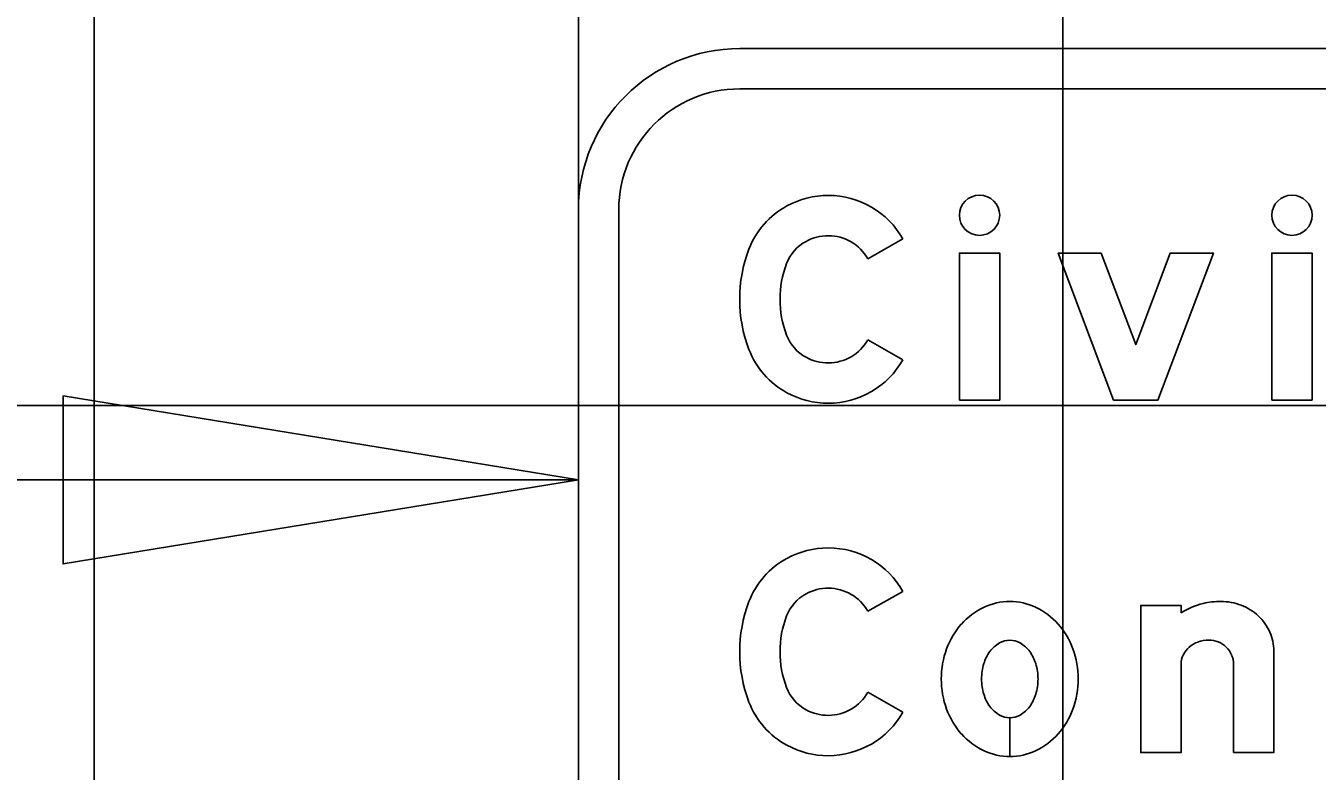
# Model space of a CAD drawing. Extents: x 2193008 to 2198143, y 1236112 to 1237864.
# Drawn here: x 2195964.42 to 2195969.76, y 1237193.59 to 1237196.68 of the extents above; entities that cross this region are included whole.
import ezdxf

# ---------------------------------------------------------------- set-up
doc = ezdxf.new("R2010")
doc.units = 0
for name, color, linetype in [('GSBWFILL', 7, 'Continuous'), ('GSCOLORFILL', 7, 'Continuous'), ('GSDIMS', 7, 'Continuous'), ('GSOUTLINE', 7, 'Continuous'), ('Level 61', 7, 'Continuous'), ('M-ROADS', 7, 'Continuous')]:
    doc.layers.add(name, color=color, linetype=linetype)

msp = doc.modelspace()

# ---------------------------------------------------------------- linework, layer by layer
at = {"layer": 'GSBWFILL'}
for p, q in [((2195969.4121, 1237194.0367), (2195969.4121, 1237193.6716)), ((2195968.4881, 1237193.655), (2195968.4881, 1237193.8152)), ((2195968.4881, 1237193.8152), (2195968.4881, 1237193.655))]:
    msp.add_line(p, q, dxfattribs=at)
for points in [[(2195968.0468, 1237195.7944), (2195967.902, 1237195.7123)], [(2195967.902, 1237195.3772), (2195968.0468, 1237195.2951)], [(2195968.0468, 1237194.3375), (2195967.902, 1237194.2554)], [(2195969.1957, 1237194.2493), (2195969.1957, 1237194.2793), (2195969.0292, 1237194.2793), (2195969.0292, 1237193.6716), (2195969.1957, 1237193.6716), (2195969.1957, 1237194.0367)], [(2195969.4121, 1237193.6716), (2195969.5786, 1237193.6716), (2195969.5786, 1237194.0915)], [(2195967.902, 1237193.9203), (2195968.0468, 1237193.8382)]]:
    msp.add_lwpolyline(points, dxfattribs=at)
for points in [[(2195968.2799, 1237195.1285), (2195968.4464, 1237195.1285), (2195968.4464, 1237195.7362), (2195968.2799, 1237195.7362)], [(2195968.8658, 1237195.7362), (2195968.6879, 1237195.7362), (2195968.9168, 1237195.1285), (2195969.1, 1237195.1285), (2195969.3289, 1237195.7362), (2195969.151, 1237195.7362), (2195969.0084, 1237195.3577)], [(2195969.5703, 1237195.1285), (2195969.7368, 1237195.1285), (2195969.7368, 1237195.7362), (2195969.5703, 1237195.7362)]]:
    msp.add_lwpolyline(points, close=True, dxfattribs=at)
for centre in [(2195968.3632, 1237195.8923), (2195969.6536, 1237195.8923)]:
    msp.add_circle(centre, 0.0832, dxfattribs=at)
for centre, radius, start, end in [((2195967.7384, 1237195.6143), 0.3598, 90, 118.3757), ((2195967.7384, 1237195.6196), 0.3545, 29.5433, 90), ((2195967.7297, 1237195.6306), 0.3413, 118.3757, 159.0883), ((2195967.7297, 1237195.6306), 0.1748, 118.3757, 159.0883), ((2195967.7384, 1237195.6143), 0.1933, 90, 118.3757), ((2195967.7384, 1237195.6196), 0.188, 29.5433, 90), ((2195967.9543, 1237195.5447), 0.5818, 159.0883, 200.9117), ((2195967.9543, 1237195.5447), 0.4153, 159.0883, 200.9117), ((2195967.7297, 1237195.4589), 0.1748, 200.9117, 241.6243), ((2195967.7384, 1237195.4699), 0.188, 270, 330.4567), ((2195967.7297, 1237195.4589), 0.3413, 200.9117, 241.6243), ((2195967.7384, 1237195.4751), 0.1933, 241.6243, 270), ((2195967.7384, 1237195.4699), 0.3545, 270, 330.4567), ((2195967.7384, 1237195.4751), 0.3598, 241.6243, 270)]:
    msp.add_arc(centre, radius, start, end, dxfattribs=at)
for centre, major_axis, start_param, end_param in [((2195967.7384, 1237194.1575), (0, 0.3598), 0, 0.495249), ((2195967.7384, 1237194.1627), (0, 0.3545), 5.228016, 6.283185), ((2195967.7297, 1237194.1737), (0, 0.3413), 0.495249, 1.205818), ((2195967.7384, 1237194.1575), (0, 0.1933), 0, 0.495249), ((2195967.7384, 1237194.1627), (0, 0.188), 5.228016, 6.283185), ((2195967.9543, 1237194.0879), (0, 0.5818), 1.205818, 1.935775), ((2195967.7297, 1237194.1737), (0, 0.1748), 0.495249, 1.205818), ((2195968.4881, 1237194.0451), (0, 0.2509), 0, 0.438571), ((2195968.4881, 1237194.0451), (0, 0.2509), 5.844614, 6.283185), ((2195969.3596, 1237193.963), (0, 0.333), 0, 0.219986), ((2195969.3596, 1237194.0616), (0, 0.2344), 5.914285, 6.283185), ((2195967.9543, 1237194.0879), (0, 0.4153), 1.205818, 1.935775), ((2195968.5039, 1237194.0114), (0, 0.2881), 0.438571, 0.847388), ((2195968.4723, 1237194.0114), (0, 0.2881), 5.435798, 5.844614), ((2195969.3568, 1237193.9964), (0, 0.2998), 0.235088, 0.567132), ((2195969.3652, 1237194.0762), (0, 0.2187), 5.532258, 5.914285), ((2195969.3739, 1237194.0855), (0, 0.206), 5.130076, 5.532258), ((2195968.5285, 1237193.9896), (0, 0.321), 0.847388, 1.220117), ((2195968.4476, 1237193.9896), (0, 0.321), 5.063069, 5.435798), ((2195968.4881, 1237194.0498), (0, 0.086), 0, 0.517724), ((2195968.4881, 1237194.0498), (0, 0.086), 5.765461, 6.283185), ((2195969.3099, 1237194.005), (0, 0.1311), 0, 0.345704), ((2195969.3099, 1237194.0309), (0, 0.1052), 5.900624, 6.283185), ((2195969.3875, 1237194.0915), (0, 0.1912), 4.712389, 5.130076), ((2195968.5672, 1237193.9755), (0, 0.3622), 1.220117, 1.570796), ((2195968.5405, 1237193.9907), (0, 0.1667), 0.942, 1.278197), ((2195968.5084, 1237194.0141), (0, 0.1271), 0.517724, 0.942), ((2195968.4677, 1237194.0141), (0, 0.1271), 5.341185, 5.765461), ((2195968.4356, 1237193.9907), (0, 0.1667), 5.004989, 5.341185), ((2195968.4089, 1237193.9755), (0, 0.3622), 4.712389, 5.063069), ((2195969.2957, 1237194.0304), (0, 0.1015), 0.715718, 1.126231), ((2195969.3043, 1237194.0205), (0, 0.1146), 0.345704, 0.715718), ((2195969.3111, 1237194.0337), (0, 0.1021), 5.51227, 5.900624), ((2195969.3128, 1237194.0356), (0, 0.0995), 5.115435, 5.51227), ((2195968.5911, 1237193.9755), (0, 0.2196), 1.278197, 1.570796), ((2195968.385, 1237193.9755), (0, 0.2196), 4.712389, 5.004989), ((2195969.2824, 1237194.0367), (0, 0.0867), 1.126231, 1.570796), ((2195969.3156, 1237194.0367), (0, 0.0965), 4.712389, 5.115435), ((2195968.5672, 1237193.9755), (0, 0.3622), 1.570796, 1.921476), ((2195968.5911, 1237193.9755), (0, 0.2196), 1.570796, 1.863396), ((2195968.385, 1237193.9755), (0, 0.2196), 4.419789, 4.712389), ((2195968.4089, 1237193.9755), (0, 0.3622), 4.361709, 4.712389), ((2195967.7297, 1237194.002), (0, 0.1748), 1.935775, 2.646344), ((2195967.7384, 1237194.013), (0, 0.188), 3.141593, 4.196762), ((2195967.7297, 1237194.002), (0, 0.3413), 1.935775, 2.646344), ((2195968.5405, 1237193.9602), (0, 0.1667), 1.863396, 2.199593), ((2195968.4356, 1237193.9602), (0, 0.1667), 4.083593, 4.419789), ((2195967.7384, 1237194.0183), (0, 0.1933), 2.646344, 3.141593), ((2195967.7384, 1237194.013), (0, 0.3545), 3.141593, 4.196762), ((2195968.5285, 1237193.9613), (0, 0.321), 1.921476, 2.294205), ((2195968.5084, 1237193.9369), (0, 0.1271), 2.199593, 2.623869), ((2195968.4881, 1237193.9012), (0, 0.086), 2.623869, 3.141593), ((2195968.4881, 1237193.9012), (0, 0.086), 3.142077, 3.659317), ((2195968.4677, 1237193.9369), (0, 0.1271), 3.659317, 4.083593), ((2195968.4476, 1237193.9613), (0, 0.321), 3.98898, 4.361709), ((2195968.5039, 1237193.9396), (0, 0.2881), 2.294205, 2.703022), ((2195968.4723, 1237193.9396), (0, 0.2881), 3.580164, 3.98898), ((2195967.7384, 1237194.0183), (0, 0.3598), 2.646344, 3.141593), ((2195968.4881, 1237193.9058), (0, 0.2509), 2.703022, 3.141593), ((2195968.4881, 1237193.9058), (0, 0.2509), 3.141759, 3.580164)]:
    msp.add_ellipse(centre, major_axis=major_axis, ratio=0.999998, start_param=start_param, end_param=end_param, dxfattribs=at)
at = {"layer": 'GSCOLORFILL'}
for p, q in [((2195982.0245, 1237196.5812), (2195967.3725, 1237196.5812)), ((2195967.3725, 1237196.4147), (2195982.0245, 1237196.4147)), ((2195966.7065, 1237195.9152), (2195966.7065, 1237192.2522)), ((2195966.873, 1237192.2522), (2195966.873, 1237195.9152)), ((2195969.4121, 1237194.0367), (2195969.4121, 1237193.6716)), ((2195968.4881, 1237193.655), (2195968.4881, 1237193.8152)), ((2195968.4881, 1237193.8152), (2195968.4881, 1237193.655))]:
    msp.add_line(p, q, dxfattribs=at)
for points in [[(2195968.0468, 1237195.7944), (2195967.902, 1237195.7123)], [(2195967.902, 1237195.3772), (2195968.0468, 1237195.2951)], [(2195968.0468, 1237194.3375), (2195967.902, 1237194.2554)], [(2195969.1957, 1237194.2493), (2195969.1957, 1237194.2793), (2195969.0292, 1237194.2793), (2195969.0292, 1237193.6716), (2195969.1957, 1237193.6716), (2195969.1957, 1237194.0367)], [(2195969.4121, 1237193.6716), (2195969.5786, 1237193.6716), (2195969.5786, 1237194.0915)], [(2195967.902, 1237193.9203), (2195968.0468, 1237193.8382)]]:
    msp.add_lwpolyline(points, dxfattribs=at)
for points in [[(2195968.2799, 1237195.1285), (2195968.4464, 1237195.1285), (2195968.4464, 1237195.7362), (2195968.2799, 1237195.7362)], [(2195968.8658, 1237195.7362), (2195968.6879, 1237195.7362), (2195968.9168, 1237195.1285), (2195969.1, 1237195.1285), (2195969.3289, 1237195.7362), (2195969.151, 1237195.7362), (2195969.0084, 1237195.3577)], [(2195969.5703, 1237195.1285), (2195969.7368, 1237195.1285), (2195969.7368, 1237195.7362), (2195969.5703, 1237195.7362)]]:
    msp.add_lwpolyline(points, close=True, dxfattribs=at)
for centre in [(2195968.3632, 1237195.8923), (2195969.6536, 1237195.8923)]:
    msp.add_circle(centre, 0.0832, dxfattribs=at)
for centre, radius, start, end in [((2195967.3725, 1237195.9152), 0.666, 90, 180), ((2195967.3725, 1237195.9152), 0.4995, 90, 180), ((2195967.7384, 1237195.6143), 0.3598, 90, 118.3757), ((2195967.7384, 1237195.6196), 0.3545, 29.5433, 90), ((2195967.7297, 1237195.6306), 0.3413, 118.3757, 159.0883), ((2195967.7297, 1237195.6306), 0.1748, 118.3757, 159.0883), ((2195967.7384, 1237195.6143), 0.1933, 90, 118.3757), ((2195967.7384, 1237195.6196), 0.188, 29.5433, 90), ((2195967.9543, 1237195.5447), 0.5818, 159.0883, 200.9117), ((2195967.9543, 1237195.5447), 0.4153, 159.0883, 200.9117), ((2195967.7297, 1237195.4589), 0.1748, 200.9117, 241.6243), ((2195967.7384, 1237195.4699), 0.188, 270, 330.4567), ((2195967.7297, 1237195.4589), 0.3413, 200.9117, 241.6243), ((2195967.7384, 1237195.4751), 0.1933, 241.6243, 270), ((2195967.7384, 1237195.4699), 0.3545, 270, 330.4567), ((2195967.7384, 1237195.4751), 0.3598, 241.6243, 270)]:
    msp.add_arc(centre, radius, start, end, dxfattribs=at)
for centre, major_axis, start_param, end_param in [((2195967.7384, 1237194.1575), (0, 0.3598), 0, 0.495249), ((2195967.7384, 1237194.1627), (0, 0.3545), 5.228016, 6.283185), ((2195967.7297, 1237194.1737), (0, 0.3413), 0.495249, 1.205818), ((2195967.7384, 1237194.1575), (0, 0.1933), 0, 0.495249), ((2195967.7384, 1237194.1627), (0, 0.188), 5.228016, 6.283185), ((2195967.9543, 1237194.0879), (0, 0.5818), 1.205818, 1.935775), ((2195967.7297, 1237194.1737), (0, 0.1748), 0.495249, 1.205818), ((2195968.4881, 1237194.0451), (0, 0.2509), 0, 0.438571), ((2195968.4881, 1237194.0451), (0, 0.2509), 5.844614, 6.283185), ((2195969.3596, 1237193.963), (0, 0.333), 0, 0.219986), ((2195969.3596, 1237194.0616), (0, 0.2344), 5.914285, 6.283185), ((2195967.9543, 1237194.0879), (0, 0.4153), 1.205818, 1.935775), ((2195968.5039, 1237194.0114), (0, 0.2881), 0.438571, 0.847388), ((2195968.4723, 1237194.0114), (0, 0.2881), 5.435798, 5.844614), ((2195969.3568, 1237193.9964), (0, 0.2998), 0.235088, 0.567132), ((2195969.3652, 1237194.0762), (0, 0.2187), 5.532258, 5.914285), ((2195969.3739, 1237194.0855), (0, 0.206), 5.130076, 5.532258), ((2195968.5285, 1237193.9896), (0, 0.321), 0.847388, 1.220117), ((2195968.4476, 1237193.9896), (0, 0.321), 5.063069, 5.435798), ((2195968.4881, 1237194.0498), (0, 0.086), 0, 0.517724), ((2195968.4881, 1237194.0498), (0, 0.086), 5.765461, 6.283185), ((2195969.3099, 1237194.005), (0, 0.1311), 0, 0.345704), ((2195969.3099, 1237194.0309), (0, 0.1052), 5.900624, 6.283185), ((2195969.3875, 1237194.0915), (0, 0.1912), 4.712389, 5.130076), ((2195968.5672, 1237193.9755), (0, 0.3622), 1.220117, 1.570796), ((2195968.5405, 1237193.9907), (0, 0.1667), 0.942, 1.278197), ((2195968.5084, 1237194.0141), (0, 0.1271), 0.517724, 0.942), ((2195968.4677, 1237194.0141), (0, 0.1271), 5.341185, 5.765461), ((2195968.4356, 1237193.9907), (0, 0.1667), 5.004989, 5.341185), ((2195968.4089, 1237193.9755), (0, 0.3622), 4.712389, 5.063069), ((2195969.2957, 1237194.0304), (0, 0.1015), 0.715718, 1.126231), ((2195969.3043, 1237194.0205), (0, 0.1146), 0.345704, 0.715718), ((2195969.3111, 1237194.0337), (0, 0.1021), 5.51227, 5.900624), ((2195969.3128, 1237194.0356), (0, 0.0995), 5.115435, 5.51227), ((2195968.5911, 1237193.9755), (0, 0.2196), 1.278197, 1.570796), ((2195968.385, 1237193.9755), (0, 0.2196), 4.712389, 5.004989), ((2195969.2824, 1237194.0367), (0, 0.0867), 1.126231, 1.570796), ((2195969.3156, 1237194.0367), (0, 0.0965), 4.712389, 5.115435), ((2195968.5672, 1237193.9755), (0, 0.3622), 1.570796, 1.921476), ((2195968.5911, 1237193.9755), (0, 0.2196), 1.570796, 1.863396), ((2195968.385, 1237193.9755), (0, 0.2196), 4.419789, 4.712389), ((2195968.4089, 1237193.9755), (0, 0.3622), 4.361709, 4.712389), ((2195967.7297, 1237194.002), (0, 0.1748), 1.935775, 2.646344), ((2195967.7384, 1237194.013), (0, 0.188), 3.141593, 4.196762), ((2195967.7297, 1237194.002), (0, 0.3413), 1.935775, 2.646344), ((2195968.5405, 1237193.9602), (0, 0.1667), 1.863396, 2.199593), ((2195968.4356, 1237193.9602), (0, 0.1667), 4.083593, 4.419789), ((2195967.7384, 1237194.0183), (0, 0.1933), 2.646344, 3.141593), ((2195967.7384, 1237194.013), (0, 0.3545), 3.141593, 4.196762), ((2195968.5285, 1237193.9613), (0, 0.321), 1.921476, 2.294205), ((2195968.5084, 1237193.9369), (0, 0.1271), 2.199593, 2.623869), ((2195968.4881, 1237193.9012), (0, 0.086), 2.623869, 3.141593), ((2195968.4881, 1237193.9012), (0, 0.086), 3.142077, 3.659317), ((2195968.4677, 1237193.9369), (0, 0.1271), 3.659317, 4.083593), ((2195968.4476, 1237193.9613), (0, 0.321), 3.98898, 4.361709), ((2195968.5039, 1237193.9396), (0, 0.2881), 2.294205, 2.703022), ((2195968.4723, 1237193.9396), (0, 0.2881), 3.580164, 3.98898), ((2195967.7384, 1237194.0183), (0, 0.3598), 2.646344, 3.141593), ((2195968.4881, 1237193.9058), (0, 0.2509), 2.703022, 3.141593), ((2195968.4881, 1237193.9058), (0, 0.2509), 3.141759, 3.580164)]:
    msp.add_ellipse(centre, major_axis=major_axis, ratio=0.999998, start_param=start_param, end_param=end_param, dxfattribs=at)
at = {"layer": 'GSDIMS'}
msp.add_line((2195966.7065, 1237196.0817), (2195966.7065, 1237198.3225), dxfattribs=at)
msp.add_lwpolyline([(2195966.7065, 1237194.7984), (2195964.5781, 1237194.4512), (2195964.5781, 1237195.1456)], close=True, dxfattribs=at)
at = {"layer": 'GSOUTLINE'}
msp.add_line((2195969.4121, 1237194.0367), (2195969.4121, 1237193.6716), dxfattribs=at)
for points in [[(2195968.0468, 1237195.7944), (2195967.902, 1237195.7123)], [(2195967.902, 1237195.3772), (2195968.0468, 1237195.2951)], [(2195968.0468, 1237194.3375), (2195967.902, 1237194.2554)], [(2195969.1957, 1237194.2493), (2195969.1957, 1237194.2793), (2195969.0292, 1237194.2793), (2195969.0292, 1237193.6716), (2195969.1957, 1237193.6716), (2195969.1957, 1237194.0367)], [(2195969.4121, 1237193.6716), (2195969.5786, 1237193.6716), (2195969.5786, 1237194.0915)], [(2195967.902, 1237193.9203), (2195968.0468, 1237193.8382)]]:
    msp.add_lwpolyline(points, dxfattribs=at)
for points in [[(2195968.2799, 1237195.1285), (2195968.4464, 1237195.1285), (2195968.4464, 1237195.7362), (2195968.2799, 1237195.7362)], [(2195968.8658, 1237195.7362), (2195968.6879, 1237195.7362), (2195968.9168, 1237195.1285), (2195969.1, 1237195.1285), (2195969.3289, 1237195.7362), (2195969.151, 1237195.7362), (2195969.0084, 1237195.3577)], [(2195969.5703, 1237195.1285), (2195969.7368, 1237195.1285), (2195969.7368, 1237195.7362), (2195969.5703, 1237195.7362)]]:
    msp.add_lwpolyline(points, close=True, dxfattribs=at)
for centre in [(2195968.3632, 1237195.8923), (2195969.6536, 1237195.8923)]:
    msp.add_circle(centre, 0.0832, dxfattribs=at)
for centre, radius, start, end in [((2195967.7384, 1237195.6143), 0.3598, 90, 118.3757), ((2195967.7384, 1237195.6196), 0.3545, 29.5433, 90), ((2195967.7297, 1237195.6306), 0.3413, 118.3757, 159.0883), ((2195967.7297, 1237195.6306), 0.1748, 118.3757, 159.0883), ((2195967.7384, 1237195.6143), 0.1933, 90, 118.3757), ((2195967.7384, 1237195.6196), 0.188, 29.5433, 90), ((2195967.9543, 1237195.5447), 0.5818, 159.0883, 200.9117), ((2195967.9543, 1237195.5447), 0.4153, 159.0883, 200.9117), ((2195967.7297, 1237195.4589), 0.1748, 200.9117, 241.6243), ((2195967.7384, 1237195.4699), 0.188, 270, 330.4567), ((2195967.7297, 1237195.4589), 0.3413, 200.9117, 241.6243), ((2195967.7384, 1237195.4751), 0.1933, 241.6243, 270), ((2195967.7384, 1237195.4699), 0.3545, 270, 330.4567), ((2195967.7384, 1237195.4751), 0.3598, 241.6243, 270)]:
    msp.add_arc(centre, radius, start, end, dxfattribs=at)
for centre, major_axis, start_param, end_param in [((2195967.7384, 1237194.1575), (0, 0.3598), 0, 0.495249), ((2195967.7384, 1237194.1627), (0, 0.3545), 5.228016, 6.283185), ((2195967.7297, 1237194.1737), (0, 0.3413), 0.495249, 1.205818), ((2195967.7384, 1237194.1575), (0, 0.1933), 0, 0.495249), ((2195967.7384, 1237194.1627), (0, 0.188), 5.228016, 6.283185), ((2195967.9543, 1237194.0879), (0, 0.5818), 1.205818, 1.935775), ((2195967.7297, 1237194.1737), (0, 0.1748), 0.495249, 1.205818), ((2195968.4881, 1237194.0451), (0, 0.2509), 0, 0.438571), ((2195968.4881, 1237194.0451), (0, 0.2509), 5.844614, 6.283185), ((2195969.3596, 1237193.963), (0, 0.333), 0, 0.219986), ((2195969.3596, 1237194.0616), (0, 0.2344), 5.914285, 6.283185), ((2195967.9543, 1237194.0879), (0, 0.4153), 1.205818, 1.935775), ((2195968.5039, 1237194.0114), (0, 0.2881), 0.438571, 0.847388), ((2195968.4723, 1237194.0114), (0, 0.2881), 5.435798, 5.844614), ((2195969.3568, 1237193.9964), (0, 0.2998), 0.235088, 0.567132), ((2195969.3652, 1237194.0762), (0, 0.2187), 5.532258, 5.914285), ((2195969.3739, 1237194.0855), (0, 0.206), 5.130076, 5.532258), ((2195968.5285, 1237193.9896), (0, 0.321), 0.847388, 1.220117), ((2195968.4476, 1237193.9896), (0, 0.321), 5.063069, 5.435798), ((2195968.4881, 1237194.0498), (0, 0.086), 0, 0.517724), ((2195968.4881, 1237194.0498), (0, 0.086), 5.765461, 6.283185), ((2195969.3099, 1237194.005), (0, 0.1311), 0, 0.345704), ((2195969.3099, 1237194.0309), (0, 0.1052), 5.900624, 6.283185), ((2195969.3875, 1237194.0915), (0, 0.1912), 4.712389, 5.130076), ((2195968.5672, 1237193.9755), (0, 0.3622), 1.220117, 1.570796), ((2195968.5405, 1237193.9907), (0, 0.1667), 0.942, 1.278197), ((2195968.5084, 1237194.0141), (0, 0.1271), 0.517724, 0.942), ((2195968.4677, 1237194.0141), (0, 0.1271), 5.341185, 5.765461), ((2195968.4356, 1237193.9907), (0, 0.1667), 5.004989, 5.341185), ((2195968.4089, 1237193.9755), (0, 0.3622), 4.712389, 5.063069), ((2195969.2957, 1237194.0304), (0, 0.1015), 0.715718, 1.126231), ((2195969.3043, 1237194.0205), (0, 0.1146), 0.345704, 0.715718), ((2195969.3111, 1237194.0337), (0, 0.1021), 5.51227, 5.900624), ((2195969.3128, 1237194.0356), (0, 0.0995), 5.115435, 5.51227), ((2195968.5911, 1237193.9755), (0, 0.2196), 1.278197, 1.570796), ((2195968.385, 1237193.9755), (0, 0.2196), 4.712389, 5.004989), ((2195969.2824, 1237194.0367), (0, 0.0867), 1.126231, 1.570796), ((2195969.3156, 1237194.0367), (0, 0.0965), 4.712389, 5.115435), ((2195968.5672, 1237193.9755), (0, 0.3622), 1.570796, 1.921476), ((2195968.5911, 1237193.9755), (0, 0.2196), 1.570796, 1.863396), ((2195968.385, 1237193.9755), (0, 0.2196), 4.419789, 4.712389), ((2195968.4089, 1237193.9755), (0, 0.3622), 4.361709, 4.712389), ((2195967.7297, 1237194.002), (0, 0.1748), 1.935775, 2.646344), ((2195967.7384, 1237194.013), (0, 0.188), 3.141593, 4.196762), ((2195967.7297, 1237194.002), (0, 0.3413), 1.935775, 2.646344), ((2195968.5405, 1237193.9602), (0, 0.1667), 1.863396, 2.199593), ((2195968.4356, 1237193.9602), (0, 0.1667), 4.083593, 4.419789), ((2195967.7384, 1237194.0183), (0, 0.1933), 2.646344, 3.141593), ((2195967.7384, 1237194.013), (0, 0.3545), 3.141593, 4.196762), ((2195968.5285, 1237193.9613), (0, 0.321), 1.921476, 2.294205), ((2195968.5084, 1237193.9369), (0, 0.1271), 2.199593, 2.623869), ((2195968.4881, 1237193.9012), (0, 0.086), 2.623869, 3.141593), ((2195968.4881, 1237193.9012), (0, 0.086), 3.141593, 3.659317), ((2195968.4677, 1237193.9369), (0, 0.1271), 3.659317, 4.083593), ((2195968.4476, 1237193.9613), (0, 0.321), 3.98898, 4.361709), ((2195968.5039, 1237193.9396), (0, 0.2881), 2.294205, 2.703022), ((2195968.4723, 1237193.9396), (0, 0.2881), 3.580164, 3.98898), ((2195967.7384, 1237194.0183), (0, 0.3598), 2.646344, 3.141593), ((2195968.4881, 1237193.9058), (0, 0.2509), 2.703022, 3.141593), ((2195968.4881, 1237193.9058), (0, 0.2509), 3.141593, 3.580164)]:
    msp.add_ellipse(centre, major_axis=major_axis, ratio=0.999998, start_param=start_param, end_param=end_param, dxfattribs=at)
at = {"layer": 'Level 61'}
msp.add_line((2195954.7065, 1237194.7984), (2195966.7065, 1237194.7984), dxfattribs=at)
at = {"layer": 'M-ROADS'}
for p, q in [((2195964.7065, 1237163.1062), (2195964.7065, 1237223.1062)), ((2195966.7065, 1237163.1062), (2195966.7065, 1237223.1062)), ((2195968.7065, 1237163.1062), (2195968.7065, 1237223.1062)), ((2195924.7065, 1237195.1062), (2196054.7065, 1237195.1062))]:
    msp.add_line(p, q, dxfattribs=at)

doc.saveas('drawing.dxf')
